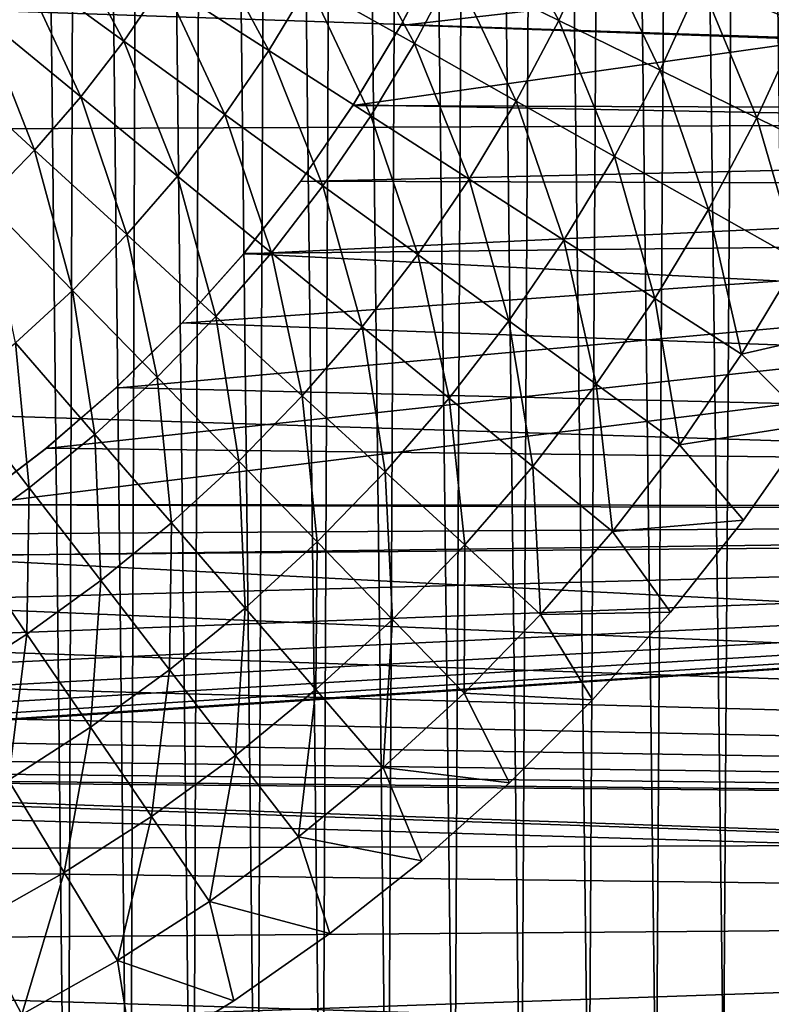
# Model space of a CAD drawing. Header units: millimetres. Extents: x -161 to 161, y -94 to 1149.
# Tile 650 of 1056: x 150.48 to 151.9, y -60.73 to -58.88. Entities that reach past the tile are written whole.
import ezdxf

# ---------------------------------------------------------------- set-up
doc = ezdxf.new("R2010")
doc.units = ezdxf.units.MM
doc.header["$LTSCALE"] = 81.481481
for name, color, linetype in [('381', 7, 'CONTINUOUS'), ('383', 7, 'CONTINUOUS'), ('387', 7, 'CONTINUOUS'), ('393', 7, 'CONTINUOUS'), ('395', 7, 'CONTINUOUS')]:
    doc.layers.add(name, color=color, linetype=linetype)

msp = doc.modelspace()

# ---------------------------------------------------------------- linework, layer by layer
at = {"layer": '381', "color": 7, "linetype": 'CONTINUOUS', "true_color": 0xaaaaaa}
for points in [[(160.3087, -58.6381, -22.2734), (160.3087, -59.2099, -22.238), (151.2835, -58.7309, -22.2686), (160.3087, -58.6381, -22.2734)], [(151.2835, -58.7309, -22.2686), (160.3087, -59.2099, -22.238), (151.2033, -58.8863, -22.2598), (151.2835, -58.7309, -22.2686)], [(151.2033, -58.8863, -22.2598), (160.3087, -59.2099, -22.238), (151.1133, -59.0368, -22.2503), (151.2033, -58.8863, -22.2598)], [(151.1133, -59.0368, -22.2503), (160.3087, -59.2099, -22.238), (151.0146, -59.1804, -22.2402), (151.1133, -59.0368, -22.2503)], [(151.0146, -59.1804, -22.2402), (160.3087, -59.2099, -22.238), (150.9071, -59.3171, -22.2297), (151.0146, -59.1804, -22.2402)], [(160.3087, -59.2099, -22.238), (160.3087, -59.7996, -22.186), (150.9071, -59.3171, -22.2297), (160.3087, -59.2099, -22.238)], [(150.9071, -59.3171, -22.2297), (160.3087, -59.7996, -22.186), (150.7907, -59.4472, -22.219), (150.9071, -59.3171, -22.2297)], [(150.7907, -59.4472, -22.219), (160.3087, -59.7996, -22.186), (150.6666, -59.5695, -22.2082), (150.7907, -59.4472, -22.219)], [(150.6666, -59.5695, -22.2082), (160.3087, -59.7996, -22.186), (150.5352, -59.6833, -22.1975), (150.6666, -59.5695, -22.2082)], [(150.5352, -59.6833, -22.1975), (160.3087, -59.7996, -22.186), (150.3957, -59.7895, -22.187), (150.5352, -59.6833, -22.1975)], [(150.3957, -59.7895, -22.187), (160.3087, -59.7996, -22.186), (150.2497, -59.8867, -22.177), (150.3957, -59.7895, -22.187)], [(160.3087, -59.7996, -22.186), (160.3087, -60.4047, -22.1161), (150.2497, -59.8867, -22.177), (160.3087, -59.7996, -22.186)], [(150.2497, -59.8867, -22.177), (160.3087, -60.4047, -22.1161), (150.0992, -59.9738, -22.1676), (150.2497, -59.8867, -22.177)], [(150.0992, -59.9738, -22.1676), (160.3087, -60.4047, -22.1161), (149.9429, -60.0512, -22.159), (150.0992, -59.9738, -22.1676)], [(149.9429, -60.0512, -22.159), (160.3087, -60.4047, -22.1161), (149.7817, -60.1188, -22.1512), (149.9429, -60.0512, -22.159)], [(149.7817, -60.1188, -22.1512), (160.3087, -60.4047, -22.1161), (149.6172, -60.1758, -22.1445), (149.7817, -60.1188, -22.1512)], [(149.6172, -60.1758, -22.1445), (160.3087, -60.4047, -22.1161), (149.4486, -60.2222, -22.139), (149.6172, -60.1758, -22.1445)], [(149.4486, -60.2222, -22.139), (160.3087, -60.4047, -22.1161), (149.2761, -60.2582, -22.1346), (149.4486, -60.2222, -22.139)], [(149.2761, -60.2582, -22.1346), (160.3087, -60.4047, -22.1161), (149.1025, -60.2832, -22.1315), (149.2761, -60.2582, -22.1346)], [(149.1025, -60.2832, -22.1315), (160.3087, -60.4047, -22.1161), (148.9293, -60.297, -22.1298), (149.1025, -60.2832, -22.1315)], [(160.3087, -60.4047, -22.1161), (142.0859, -60.4655, -22.1081), (148.755, -60.2996, -22.1295), (160.3087, -60.4047, -22.1161)], [(148.9293, -60.297, -22.1298), (160.3087, -60.4047, -22.1161), (148.755, -60.2996, -22.1295), (148.9293, -60.297, -22.1298)], [(160.3087, -61.0268, -22.0267), (142.0859, -60.4655, -22.1081), (160.3087, -60.4047, -22.1161), (160.3087, -61.0268, -22.0267)], [(142.0355, -61.1901, -22.0002), (142.0859, -60.4655, -22.1081), (160.3087, -61.0268, -22.0267), (142.0355, -61.1901, -22.0002)]]:
    msp.add_3dface(points, dxfattribs=at)
at = {"layer": '383', "color": 7, "linetype": 'CONTINUOUS', "true_color": 0xaaaaaa}
for points in [[(156.3175, -58.3044, 20.202), (156.3175, -59.0578, 20.1599), (135.3, -58.3471, 20.9349), (156.3175, -58.3044, 20.202)], [(151.2027, -58.8873, -20.4509), (151.1127, -59.0377, -20.4436), (156.3175, -58.3044, -20.302), (151.2027, -58.8873, -20.4509)], [(156.3175, -58.3044, -20.302), (151.1127, -59.0377, -20.4436), (156.3175, -59.0578, -20.2599), (156.3175, -58.3044, -20.302)], [(151.283, -58.732, -20.4577), (151.2027, -58.8873, -20.4509), (156.3175, -58.3044, -20.302), (151.283, -58.732, -20.4577)], [(135.3, -58.3471, 20.9349), (156.3175, -59.0578, 20.1599), (135.3, -59.1431, 20.8895), (135.3, -58.3471, 20.9349)], [(151.1127, -59.0377, -20.4436), (151.0139, -59.1813, -20.4361), (156.3175, -59.0578, -20.2599), (151.1127, -59.0377, -20.4436)], [(156.3175, -59.0578, 20.1599), (156.3175, -59.8091, 20.0898), (135.3, -59.1431, 20.8895), (156.3175, -59.0578, 20.1599)], [(150.5343, -59.684, -20.4065), (150.3946, -59.7902, -20.4), (156.3175, -59.0578, -20.2599), (150.5343, -59.684, -20.4065)], [(156.3175, -59.0578, -20.2599), (150.3946, -59.7902, -20.4), (156.3175, -59.8091, -20.1897), (156.3175, -59.0578, -20.2599)], [(150.6658, -59.5703, -20.4134), (150.5343, -59.684, -20.4065), (156.3175, -59.0578, -20.2599), (150.6658, -59.5703, -20.4134)], [(150.79, -59.448, -20.4209), (150.6658, -59.5703, -20.4134), (156.3175, -59.0578, -20.2599), (150.79, -59.448, -20.4209)], [(150.9064, -59.3179, -20.4285), (150.79, -59.448, -20.4209), (156.3175, -59.0578, -20.2599), (150.9064, -59.3179, -20.4285)], [(151.0139, -59.1813, -20.4361), (150.9064, -59.3179, -20.4285), (156.3175, -59.0578, -20.2599), (151.0139, -59.1813, -20.4361)], [(135.3, -59.1431, 20.8895), (156.3175, -59.8091, 20.0898), (135.3, -59.9367, 20.8139), (135.3, -59.1431, 20.8895)], [(150.3946, -59.7902, -20.4), (150.2486, -59.8874, -20.3941), (156.3175, -59.8091, -20.1897), (150.3946, -59.7902, -20.4)], [(156.3175, -59.8091, 20.0898), (156.3175, -60.5572, 19.9917), (135.3, -59.9367, 20.8139), (156.3175, -59.8091, 20.0898)], [(149.1017, -60.2833, -20.3852), (148.9287, -60.297, -20.3894), (156.3175, -59.8091, -20.1897), (149.1017, -60.2833, -20.3852)], [(156.3175, -59.8091, -20.1897), (148.9287, -60.297, -20.3894), (156.3175, -60.5572, -20.0917), (156.3175, -59.8091, -20.1897)], [(149.2752, -60.2584, -20.3824), (149.1017, -60.2833, -20.3852), (156.3175, -59.8091, -20.1897), (149.2752, -60.2584, -20.3824)], [(149.4475, -60.2225, -20.3811), (149.2752, -60.2584, -20.3824), (156.3175, -59.8091, -20.1897), (149.4475, -60.2225, -20.3811)], [(149.616, -60.1762, -20.3812), (149.4475, -60.2225, -20.3811), (156.3175, -59.8091, -20.1897), (149.616, -60.1762, -20.3812)], [(149.7805, -60.1192, -20.3826), (149.616, -60.1762, -20.3812), (156.3175, -59.8091, -20.1897), (149.7805, -60.1192, -20.3826)], [(149.9417, -60.0518, -20.3854), (149.7805, -60.1192, -20.3826), (156.3175, -59.8091, -20.1897), (149.9417, -60.0518, -20.3854)], [(150.098, -59.9744, -20.3893), (149.9417, -60.0518, -20.3854), (156.3175, -59.8091, -20.1897), (150.098, -59.9744, -20.3893)], [(150.2486, -59.8874, -20.3941), (150.098, -59.9744, -20.3893), (156.3175, -59.8091, -20.1897), (150.2486, -59.8874, -20.3941)], [(135.3, -59.9367, 20.8139), (156.3175, -60.5572, 19.9917), (135.3, -60.727, 20.7083), (135.3, -59.9367, 20.8139)], [(148.7545, -60.2996, -20.3952), (141.4033, -60.3731, -20.6442), (156.3175, -60.5572, -20.0917), (148.7545, -60.2996, -20.3952)], [(148.9287, -60.297, -20.3894), (148.7545, -60.2996, -20.3952), (156.3175, -60.5572, -20.0917), (148.9287, -60.297, -20.3894)], [(141.4033, -60.3731, -20.6442), (141.3535, -61.0744, -20.5376), (156.3175, -60.5572, -20.0917), (141.4033, -60.3731, -20.6442)], [(156.3175, -60.5572, 19.9917), (156.3175, -61.301, 19.8659), (135.3, -60.727, 20.7083), (156.3175, -60.5572, 19.9917)], [(156.3175, -60.5572, -20.0917), (141.3535, -61.0744, -20.5376), (156.3175, -61.3011, -19.9659), (156.3175, -60.5572, -20.0917)], [(135.3, -60.727, 20.7083), (156.3175, -61.301, 19.8659), (135.3, -61.5126, 20.5728), (135.3, -60.727, 20.7083)]]:
    msp.add_3dface(points, dxfattribs=at)
at = {"layer": '387', "color": 7, "linetype": 'CONTINUOUS', "true_color": 0xaaaaaa}
for points in [[(150.5751, -61.6854, 61.95), (150.4844, -53.3772, 61.95), (150.4599, -61.7326, 61.95), (150.5751, -61.6854, 61.95)], [(150.6016, -53.4261, 61.95), (150.4844, -53.3772, 61.95), (150.5751, -61.6854, 61.95), (150.6016, -53.4261, 61.95)], [(150.6921, -61.6332, 61.95), (150.6016, -53.4261, 61.95), (150.5751, -61.6854, 61.95), (150.6921, -61.6332, 61.95)], [(150.7207, -53.4801, 61.95), (150.6016, -53.4261, 61.95), (150.6921, -61.6332, 61.95), (150.7207, -53.4801, 61.95)], [(150.8109, -61.5754, 61.95), (150.7207, -53.4801, 61.95), (150.6921, -61.6332, 61.95), (150.8109, -61.5754, 61.95)], [(150.8415, -53.54, 61.95), (150.7207, -53.4801, 61.95), (150.8109, -61.5754, 61.95), (150.8415, -53.54, 61.95)], [(150.9319, -61.5128, 61.95), (150.8415, -53.54, 61.95), (150.8109, -61.5754, 61.95), (150.9319, -61.5128, 61.95)], [(150.9645, -53.6049, 61.95), (150.8415, -53.54, 61.95), (150.9319, -61.5128, 61.95), (150.9645, -53.6049, 61.95)], [(151.0546, -61.4449, 61.95), (150.9645, -53.6049, 61.95), (150.9319, -61.5128, 61.95), (151.0546, -61.4449, 61.95)], [(151.0891, -53.6753, 61.95), (150.9645, -53.6049, 61.95), (151.0546, -61.4449, 61.95), (151.0891, -53.6753, 61.95)], [(151.1785, -61.3705, 61.95), (151.0891, -53.6753, 61.95), (151.0546, -61.4449, 61.95), (151.1785, -61.3705, 61.95)], [(151.2149, -53.7524, 61.95), (151.0891, -53.6753, 61.95), (151.1785, -61.3705, 61.95), (151.2149, -53.7524, 61.95)], [(151.3032, -61.2891, 61.95), (151.2149, -53.7524, 61.95), (151.1785, -61.3705, 61.95), (151.3032, -61.2891, 61.95)], [(151.3415, -53.8368, 61.95), (151.2149, -53.7524, 61.95), (151.3032, -61.2891, 61.95), (151.3415, -53.8368, 61.95)], [(151.4297, -61.2016, 61.95), (151.3415, -53.8368, 61.95), (151.3032, -61.2891, 61.95), (151.4297, -61.2016, 61.95)], [(151.4696, -53.9276, 61.95), (151.3415, -53.8368, 61.95), (151.4297, -61.2016, 61.95), (151.4696, -53.9276, 61.95)], [(151.5569, -61.1072, 61.95), (151.4696, -53.9276, 61.95), (151.4297, -61.2016, 61.95), (151.5569, -61.1072, 61.95)], [(151.5985, -54.0254, 61.95), (151.4696, -53.9276, 61.95), (151.5569, -61.1072, 61.95), (151.5985, -54.0254, 61.95)], [(151.6841, -61.0049, 61.95), (151.5985, -54.0254, 61.95), (151.5569, -61.1072, 61.95), (151.6841, -61.0049, 61.95)], [(151.727, -54.1315, 61.95), (151.5985, -54.0254, 61.95), (151.6841, -61.0049, 61.95), (151.727, -54.1315, 61.95)], [(151.8106, -60.8939, 61.95), (151.727, -54.1315, 61.95), (151.6841, -61.0049, 61.95), (151.8106, -60.8939, 61.95)], [(151.8547, -54.2464, 61.95), (151.727, -54.1315, 61.95), (151.8106, -60.8939, 61.95), (151.8547, -54.2464, 61.95)], [(151.9378, -60.7754, 61.95), (151.8547, -54.2464, 61.95), (151.8106, -60.8939, 61.95), (151.9378, -60.7754, 61.95)], [(151.9829, -54.3692, 61.95), (151.8547, -54.2464, 61.95), (151.9378, -60.7754, 61.95), (151.9829, -54.3692, 61.95)]]:
    msp.add_3dface(points, dxfattribs=at)
at = {"layer": '393', "color": 7, "linetype": 'CONTINUOUS', "true_color": 0xaaaaaa}
for points in [[(151.3688, -58.6356, -23.5694), (151.5006, -58.8778, -23.4168), (151.3026, -58.7805, -23.5694), (151.3688, -58.6356, -23.5694)], [(151.572, -58.7215, -23.4168), (151.5006, -58.8778, -23.4168), (151.3688, -58.6356, -23.5694), (151.572, -58.7215, -23.4168)], [(151.8343, -58.6326, -23.2528), (151.9548, -58.8832, -23.0778), (151.7675, -58.8041, -23.2528), (151.8343, -58.6326, -23.2528)], [(152.0258, -58.701, -23.0778), (151.9548, -58.8832, -23.0778), (151.8343, -58.6326, -23.2528), (152.0258, -58.701, -23.0778)], [(150.5525, -58.6763, -23.9549), (150.681, -58.9166, -23.8388), (150.4853, -58.7745, -23.9549), (150.5525, -58.6763, -23.9549)], [(150.7559, -58.807, -23.8388), (150.681, -58.9166, -23.8388), (150.5525, -58.6763, -23.9549), (150.7559, -58.807, -23.8388)], [(151.0977, -58.6797, -23.7102), (151.2283, -58.9213, -23.5694), (151.0295, -58.8091, -23.7102), (151.0977, -58.6797, -23.7102)], [(151.3026, -58.7805, -23.5694), (151.2283, -58.9213, -23.5694), (151.0977, -58.6797, -23.7102), (151.3026, -58.7805, -23.5694)], [(150.8245, -58.6933, -23.8388), (150.954, -58.9343, -23.7102), (150.7559, -58.807, -23.8388), (150.8245, -58.6933, -23.8388)], [(151.0295, -58.8091, -23.7102), (150.954, -58.9343, -23.7102), (150.8245, -58.6933, -23.8388), (151.0295, -58.8091, -23.7102)], [(151.572, -58.7215, -23.4168), (151.6911, -58.9715, -23.2528), (151.5006, -58.8778, -23.4168), (151.572, -58.7215, -23.4168)], [(151.7675, -58.8041, -23.2528), (151.6911, -58.9715, -23.2528), (151.572, -58.7215, -23.4168), (151.7675, -58.8041, -23.2528)], [(150.4853, -58.7745, -23.9549), (150.5999, -59.0218, -23.8388), (150.4127, -58.8687, -23.9549), (150.4853, -58.7745, -23.9549)], [(150.681, -58.9166, -23.8388), (150.5999, -59.0218, -23.8388), (150.4853, -58.7745, -23.9549), (150.681, -58.9166, -23.8388)], [(151.3026, -58.7805, -23.5694), (151.4204, -59.0298, -23.4168), (151.2283, -58.9213, -23.5694), (151.3026, -58.7805, -23.5694)], [(151.5006, -58.8778, -23.4168), (151.4204, -59.0298, -23.4168), (151.3026, -58.7805, -23.5694), (151.5006, -58.8778, -23.4168)], [(150.7559, -58.807, -23.8388), (150.8715, -59.055, -23.7102), (150.681, -58.9166, -23.8388), (150.7559, -58.807, -23.8388)], [(150.954, -58.9343, -23.7102), (150.8715, -59.055, -23.7102), (150.7559, -58.807, -23.8388), (150.954, -58.9343, -23.7102)], [(151.0295, -58.8091, -23.7102), (151.1461, -59.0577, -23.5694), (150.954, -58.9343, -23.7102), (151.0295, -58.8091, -23.7102)], [(151.2283, -58.9213, -23.5694), (151.1461, -59.0577, -23.5694), (151.0295, -58.8091, -23.7102), (151.2283, -58.9213, -23.5694)], [(151.7675, -58.8041, -23.2528), (151.8736, -59.0612, -23.0778), (151.6911, -58.9715, -23.2528), (151.7675, -58.8041, -23.2528)], [(151.9548, -58.8832, -23.0778), (151.8736, -59.0612, -23.0778), (151.7675, -58.8041, -23.2528), (151.9548, -58.8832, -23.0778)], [(150.4127, -58.8687, -23.9549), (150.5129, -59.1221, -23.8388), (150.3348, -58.9586, -23.9549), (150.4127, -58.8687, -23.9549)], [(150.5999, -59.0218, -23.8388), (150.5129, -59.1221, -23.8388), (150.4127, -58.8687, -23.9549), (150.5999, -59.0218, -23.8388)], [(151.5006, -58.8778, -23.4168), (151.6052, -59.1342, -23.2528), (151.4204, -59.0298, -23.4168), (151.5006, -58.8778, -23.4168)], [(151.6911, -58.9715, -23.2528), (151.6052, -59.1342, -23.2528), (151.5006, -58.8778, -23.4168), (151.6911, -58.9715, -23.2528)], [(151.9548, -58.8832, -23.0778), (152.0475, -59.1467, -22.8924), (151.8736, -59.0612, -23.0778), (151.9548, -58.8832, -23.0778)], [(150.681, -58.9166, -23.8388), (150.7822, -59.1708, -23.7102), (150.5999, -59.0218, -23.8388), (150.681, -58.9166, -23.8388)], [(150.8715, -59.055, -23.7102), (150.7822, -59.1708, -23.7102), (150.681, -58.9166, -23.8388), (150.8715, -59.055, -23.7102)], [(151.2283, -58.9213, -23.5694), (151.3317, -59.177, -23.4168), (151.1461, -59.0577, -23.5694), (151.2283, -58.9213, -23.5694)], [(151.4204, -59.0298, -23.4168), (151.3317, -59.177, -23.4168), (151.2283, -58.9213, -23.5694), (151.4204, -59.0298, -23.4168)], [(150.954, -58.9343, -23.7102), (151.0562, -59.1892, -23.5694), (150.8715, -59.055, -23.7102), (150.954, -58.9343, -23.7102)], [(151.1461, -59.0577, -23.5694), (151.0562, -59.1892, -23.5694), (150.954, -58.9343, -23.7102), (151.1461, -59.0577, -23.5694)], [(150.5129, -59.1221, -23.8388), (150.4204, -59.2174, -23.8388), (150.3348, -58.9586, -23.9549), (150.5129, -59.1221, -23.8388)], [(151.6911, -58.9715, -23.2528), (151.7823, -59.2342, -23.0778), (151.6052, -59.1342, -23.2528), (151.6911, -58.9715, -23.2528)], [(151.8736, -59.0612, -23.0778), (151.7823, -59.2342, -23.0778), (151.6911, -58.9715, -23.2528), (151.8736, -59.0612, -23.0778)], [(150.5999, -59.0218, -23.8388), (150.6864, -59.2813, -23.7102), (150.5129, -59.1221, -23.8388), (150.5999, -59.0218, -23.8388)], [(150.7822, -59.1708, -23.7102), (150.6864, -59.2813, -23.7102), (150.5999, -59.0218, -23.8388), (150.7822, -59.1708, -23.7102)], [(151.4204, -59.0298, -23.4168), (151.5102, -59.2918, -23.2528), (151.3317, -59.177, -23.4168), (151.4204, -59.0298, -23.4168)], [(151.6052, -59.1342, -23.2528), (151.5102, -59.2918, -23.2528), (151.4204, -59.0298, -23.4168), (151.6052, -59.1342, -23.2528)], [(150.8715, -59.055, -23.7102), (150.9589, -59.3153, -23.5694), (150.7822, -59.1708, -23.7102), (150.8715, -59.055, -23.7102)], [(151.0562, -59.1892, -23.5694), (150.9589, -59.3153, -23.5694), (150.8715, -59.055, -23.7102), (151.0562, -59.1892, -23.5694)], [(151.1461, -59.0577, -23.5694), (151.2346, -59.3189, -23.4168), (151.0562, -59.1892, -23.5694), (151.1461, -59.0577, -23.5694)], [(151.3317, -59.177, -23.4168), (151.2346, -59.3189, -23.4168), (151.1461, -59.0577, -23.5694), (151.3317, -59.177, -23.4168)], [(151.8736, -59.0612, -23.0778), (151.9511, -59.3295, -22.8924), (151.7823, -59.2342, -23.0778), (151.8736, -59.0612, -23.0778)], [(152.0475, -59.1467, -22.8924), (151.9511, -59.3295, -22.8924), (151.8736, -59.0612, -23.0778), (152.0475, -59.1467, -22.8924)], [(150.5129, -59.1221, -23.8388), (150.5845, -59.3862, -23.7102), (150.4204, -59.2174, -23.8388), (150.5129, -59.1221, -23.8388)], [(150.6864, -59.2813, -23.7102), (150.5845, -59.3862, -23.7102), (150.5129, -59.1221, -23.8388), (150.6864, -59.2813, -23.7102)], [(151.6052, -59.1342, -23.2528), (151.6813, -59.4017, -23.0778), (151.5102, -59.2918, -23.2528), (151.6052, -59.1342, -23.2528)], [(151.7823, -59.2342, -23.0778), (151.6813, -59.4017, -23.0778), (151.6052, -59.1342, -23.2528), (151.7823, -59.2342, -23.0778)], [(150.7822, -59.1708, -23.7102), (150.8546, -59.4357, -23.5694), (150.6864, -59.2813, -23.7102), (150.7822, -59.1708, -23.7102)], [(150.9589, -59.3153, -23.5694), (150.8546, -59.4357, -23.5694), (150.7822, -59.1708, -23.7102), (150.9589, -59.3153, -23.5694)], [(151.0562, -59.1892, -23.5694), (151.1297, -59.455, -23.4168), (150.9589, -59.3153, -23.5694), (151.0562, -59.1892, -23.5694)], [(151.2346, -59.3189, -23.4168), (151.1297, -59.455, -23.4168), (151.0562, -59.1892, -23.5694), (151.2346, -59.3189, -23.4168)], [(151.3317, -59.177, -23.4168), (151.4064, -59.4436, -23.2528), (151.2346, -59.3189, -23.4168), (151.3317, -59.177, -23.4168)], [(151.5102, -59.2918, -23.2528), (151.4064, -59.4436, -23.2528), (151.3317, -59.177, -23.4168), (151.5102, -59.2918, -23.2528)], [(150.5845, -59.3862, -23.7102), (150.4767, -59.4851, -23.7102), (150.4204, -59.2174, -23.8388), (150.5845, -59.3862, -23.7102)], [(151.7823, -59.2342, -23.0778), (151.8444, -59.5065, -22.8924), (151.6813, -59.4017, -23.0778), (151.7823, -59.2342, -23.0778)], [(151.9511, -59.3295, -22.8924), (151.8444, -59.5065, -22.8924), (151.7823, -59.2342, -23.0778), (151.9511, -59.3295, -22.8924)], [(150.6864, -59.2813, -23.7102), (150.7436, -59.5499, -23.5694), (150.5845, -59.3862, -23.7102), (150.6864, -59.2813, -23.7102)], [(150.8546, -59.4357, -23.5694), (150.7436, -59.5499, -23.5694), (150.6864, -59.2813, -23.7102), (150.8546, -59.4357, -23.5694)], [(151.5102, -59.2918, -23.2528), (151.5709, -59.5632, -23.0778), (151.4064, -59.4436, -23.2528), (151.5102, -59.2918, -23.2528)], [(151.6813, -59.4017, -23.0778), (151.5709, -59.5632, -23.0778), (151.5102, -59.2918, -23.2528), (151.6813, -59.4017, -23.0778)], [(150.9589, -59.3153, -23.5694), (151.0171, -59.5849, -23.4168), (150.8546, -59.4357, -23.5694), (150.9589, -59.3153, -23.5694)], [(151.1297, -59.455, -23.4168), (151.0171, -59.5849, -23.4168), (150.9589, -59.3153, -23.5694), (151.1297, -59.455, -23.4168)], [(151.2346, -59.3189, -23.4168), (151.294, -59.5893, -23.2528), (151.1297, -59.455, -23.4168), (151.2346, -59.3189, -23.4168)], [(151.4064, -59.4436, -23.2528), (151.294, -59.5893, -23.2528), (151.2346, -59.3189, -23.4168), (151.4064, -59.4436, -23.2528)], [(151.8444, -59.5065, -22.8924), (151.9511, -59.3295, -22.8924), (152.0909, -59.45, -22.7), (151.8444, -59.5065, -22.8924)], [(150.5845, -59.3862, -23.7102), (150.6263, -59.6576, -23.5694), (150.4767, -59.4851, -23.7102), (150.5845, -59.3862, -23.7102)], [(150.7436, -59.5499, -23.5694), (150.6263, -59.6576, -23.5694), (150.5845, -59.3862, -23.7102), (150.7436, -59.5499, -23.5694)], [(151.6813, -59.4017, -23.0778), (151.7277, -59.6771, -22.8924), (151.5709, -59.5632, -23.0778), (151.6813, -59.4017, -23.0778)], [(151.8444, -59.5065, -22.8924), (151.7277, -59.6771, -22.8924), (151.6813, -59.4017, -23.0778), (151.8444, -59.5065, -22.8924)], [(150.8546, -59.4357, -23.5694), (150.8974, -59.7081, -23.4168), (150.7436, -59.5499, -23.5694), (150.8546, -59.4357, -23.5694)], [(151.0171, -59.5849, -23.4168), (150.8974, -59.7081, -23.4168), (150.8546, -59.4357, -23.5694), (151.0171, -59.5849, -23.4168)], [(151.4064, -59.4436, -23.2528), (151.4514, -59.7181, -23.0778), (151.294, -59.5893, -23.2528), (151.4064, -59.4436, -23.2528)], [(151.5709, -59.5632, -23.0778), (151.4514, -59.7181, -23.0778), (151.4064, -59.4436, -23.2528), (151.5709, -59.5632, -23.0778)], [(151.9749, -59.6381, -22.7), (151.8444, -59.5065, -22.8924), (152.0909, -59.45, -22.7), (151.9749, -59.6381, -22.7)], [(151.1297, -59.455, -23.4168), (151.1735, -59.7284, -23.2528), (151.0171, -59.5849, -23.4168), (151.1297, -59.455, -23.4168)], [(151.294, -59.5893, -23.2528), (151.1735, -59.7284, -23.2528), (151.1297, -59.455, -23.4168), (151.294, -59.5893, -23.2528)], [(150.4767, -59.4851, -23.7102), (150.503, -59.7584, -23.5694), (150.3635, -59.5776, -23.7102), (150.4767, -59.4851, -23.7102)], [(150.6263, -59.6576, -23.5694), (150.503, -59.7584, -23.5694), (150.4767, -59.4851, -23.7102), (150.6263, -59.6576, -23.5694)], [(151.7277, -59.6771, -22.8924), (151.8444, -59.5065, -22.8924), (151.9749, -59.6381, -22.7), (151.7277, -59.6771, -22.8924)], [(150.7436, -59.5499, -23.5694), (150.7707, -59.8243, -23.4168), (150.6263, -59.6576, -23.5694), (150.7436, -59.5499, -23.5694)], [(150.8974, -59.7081, -23.4168), (150.7707, -59.8243, -23.4168), (150.7436, -59.5499, -23.5694), (150.8974, -59.7081, -23.4168)], [(150.503, -59.7584, -23.5694), (150.3741, -59.8521, -23.5694), (150.3635, -59.5776, -23.7102), (150.503, -59.7584, -23.5694)], [(151.5709, -59.5632, -23.0778), (151.6015, -59.8408, -22.8924), (151.4514, -59.7181, -23.0778), (151.5709, -59.5632, -23.0778)], [(151.7277, -59.6771, -22.8924), (151.6015, -59.8408, -22.8924), (151.5709, -59.5632, -23.0778), (151.7277, -59.6771, -22.8924)], [(151.0171, -59.5849, -23.4168), (151.0453, -59.8603, -23.2528), (150.8974, -59.7081, -23.4168), (151.0171, -59.5849, -23.4168)], [(151.1735, -59.7284, -23.2528), (151.0453, -59.8603, -23.2528), (151.0171, -59.5849, -23.4168), (151.1735, -59.7284, -23.2528)], [(151.294, -59.5893, -23.2528), (151.3233, -59.8659, -23.0778), (151.1735, -59.7284, -23.2528), (151.294, -59.5893, -23.2528)], [(151.4514, -59.7181, -23.0778), (151.3233, -59.8659, -23.0778), (151.294, -59.5893, -23.2528), (151.4514, -59.7181, -23.0778)], [(151.8481, -59.8192, -22.7), (151.7277, -59.6771, -22.8924), (151.9749, -59.6381, -22.7), (151.8481, -59.8192, -22.7)], [(150.6263, -59.6576, -23.5694), (150.6377, -59.9331, -23.4168), (150.503, -59.7584, -23.5694), (150.6263, -59.6576, -23.5694)], [(150.7707, -59.8243, -23.4168), (150.6377, -59.9331, -23.4168), (150.6263, -59.6576, -23.5694), (150.7707, -59.8243, -23.4168)], [(151.6015, -59.8408, -22.8924), (151.7277, -59.6771, -22.8924), (151.8481, -59.8192, -22.7), (151.6015, -59.8408, -22.8924)], [(150.8974, -59.7081, -23.4168), (150.9097, -59.9848, -23.2528), (150.7707, -59.8243, -23.4168), (150.8974, -59.7081, -23.4168)], [(151.0453, -59.8603, -23.2528), (150.9097, -59.9848, -23.2528), (150.8974, -59.7081, -23.4168), (151.0453, -59.8603, -23.2528)], [(151.1735, -59.7284, -23.2528), (151.187, -60.0062, -23.0778), (151.0453, -59.8603, -23.2528), (151.1735, -59.7284, -23.2528)], [(151.3233, -59.8659, -23.0778), (151.187, -60.0062, -23.0778), (151.1735, -59.7284, -23.2528), (151.3233, -59.8659, -23.0778)], [(151.4514, -59.7181, -23.0778), (151.4662, -59.997, -22.8924), (151.3233, -59.8659, -23.0778), (151.4514, -59.7181, -23.0778)], [(151.6015, -59.8408, -22.8924), (151.4662, -59.997, -22.8924), (151.4514, -59.7181, -23.0778), (151.6015, -59.8408, -22.8924)], [(150.503, -59.7584, -23.5694), (150.4986, -60.0342, -23.4168), (150.3741, -59.8521, -23.5694), (150.503, -59.7584, -23.5694)], [(150.6377, -59.9331, -23.4168), (150.4986, -60.0342, -23.4168), (150.503, -59.7584, -23.5694), (150.6377, -59.9331, -23.4168)], [(151.711, -59.9926, -22.7), (151.6015, -59.8408, -22.8924), (151.8481, -59.8192, -22.7), (151.711, -59.9926, -22.7)], [(150.7707, -59.8243, -23.4168), (150.7673, -60.1012, -23.2528), (150.6377, -59.9331, -23.4168), (150.7707, -59.8243, -23.4168)], [(150.9097, -59.9848, -23.2528), (150.7673, -60.1012, -23.2528), (150.7707, -59.8243, -23.4168), (150.9097, -59.9848, -23.2528)], [(151.4662, -59.997, -22.8924), (151.6015, -59.8408, -22.8924), (151.711, -59.9926, -22.7), (151.4662, -59.997, -22.8924)], [(150.4986, -60.0342, -23.4168), (150.354, -60.1271, -23.4168), (150.3741, -59.8521, -23.5694), (150.4986, -60.0342, -23.4168)], [(151.0453, -59.8603, -23.2528), (151.0429, -60.1384, -23.0778), (150.9097, -59.9848, -23.2528), (151.0453, -59.8603, -23.2528)], [(151.187, -60.0062, -23.0778), (151.0429, -60.1384, -23.0778), (151.0453, -59.8603, -23.2528), (151.187, -60.0062, -23.0778)], [(151.3233, -59.8659, -23.0778), (151.3221, -60.1452, -22.8924), (151.187, -60.0062, -23.0778), (151.3233, -59.8659, -23.0778)], [(151.4662, -59.997, -22.8924), (151.3221, -60.1452, -22.8924), (151.3233, -59.8659, -23.0778), (151.4662, -59.997, -22.8924)], [(150.6377, -59.9331, -23.4168), (150.6184, -60.2094, -23.2528), (150.4986, -60.0342, -23.4168), (150.6377, -59.9331, -23.4168)], [(150.7673, -60.1012, -23.2528), (150.6184, -60.2094, -23.2528), (150.6377, -59.9331, -23.4168), (150.7673, -60.1012, -23.2528)], [(150.9097, -59.9848, -23.2528), (150.8915, -60.2623, -23.0778), (150.7673, -60.1012, -23.2528), (150.9097, -59.9848, -23.2528)], [(151.0429, -60.1384, -23.0778), (150.8915, -60.2623, -23.0778), (150.9097, -59.9848, -23.2528), (151.0429, -60.1384, -23.0778)], [(151.187, -60.0062, -23.0778), (151.1698, -60.2849, -22.8924), (151.0429, -60.1384, -23.0778), (151.187, -60.0062, -23.0778)], [(151.3221, -60.1452, -22.8924), (151.1698, -60.2849, -22.8924), (151.187, -60.0062, -23.0778), (151.3221, -60.1452, -22.8924)], [(151.3221, -60.1452, -22.8924), (151.4662, -59.997, -22.8924), (151.564, -60.1577, -22.7), (151.3221, -60.1452, -22.8924)], [(151.564, -60.1577, -22.7), (151.4662, -59.997, -22.8924), (151.711, -59.9926, -22.7), (151.564, -60.1577, -22.7)], [(150.4986, -60.0342, -23.4168), (150.4637, -60.3089, -23.2528), (150.354, -60.1271, -23.4168), (150.4986, -60.0342, -23.4168)], [(150.6184, -60.2094, -23.2528), (150.4637, -60.3089, -23.2528), (150.4986, -60.0342, -23.4168), (150.6184, -60.2094, -23.2528)], [(150.7673, -60.1012, -23.2528), (150.7332, -60.3772, -23.0778), (150.6184, -60.2094, -23.2528), (150.7673, -60.1012, -23.2528)], [(150.8915, -60.2623, -23.0778), (150.7332, -60.3772, -23.0778), (150.7673, -60.1012, -23.2528), (150.8915, -60.2623, -23.0778)], [(151.0429, -60.1384, -23.0778), (151.0098, -60.4158, -22.8924), (150.8915, -60.2623, -23.0778), (151.0429, -60.1384, -23.0778)], [(151.1698, -60.2849, -22.8924), (151.0098, -60.4158, -22.8924), (151.0429, -60.1384, -23.0778), (151.1698, -60.2849, -22.8924)], [(151.1698, -60.2849, -22.8924), (151.3221, -60.1452, -22.8924), (151.4077, -60.314, -22.7), (151.1698, -60.2849, -22.8924)], [(151.4077, -60.314, -22.7), (151.3221, -60.1452, -22.8924), (151.564, -60.1577, -22.7), (151.4077, -60.314, -22.7)], [(150.6184, -60.2094, -23.2528), (150.5687, -60.483, -23.0778), (150.4637, -60.3089, -23.2528), (150.6184, -60.2094, -23.2528)], [(150.7332, -60.3772, -23.0778), (150.5687, -60.483, -23.0778), (150.6184, -60.2094, -23.2528), (150.7332, -60.3772, -23.0778)], [(150.8915, -60.2623, -23.0778), (150.8426, -60.5373, -22.8924), (150.7332, -60.3772, -23.0778), (150.8915, -60.2623, -23.0778)], [(151.0098, -60.4158, -22.8924), (150.8426, -60.5373, -22.8924), (150.8915, -60.2623, -23.0778), (151.0098, -60.4158, -22.8924)], [(151.0098, -60.4158, -22.8924), (151.1698, -60.2849, -22.8924), (151.2426, -60.461, -22.7), (151.0098, -60.4158, -22.8924)], [(151.2426, -60.461, -22.7), (151.1698, -60.2849, -22.8924), (151.4077, -60.314, -22.7), (151.2426, -60.461, -22.7)], [(150.5687, -60.483, -23.0778), (150.3983, -60.5792, -23.0778), (150.4637, -60.3089, -23.2528), (150.5687, -60.483, -23.0778)], [(150.7332, -60.3772, -23.0778), (150.6688, -60.649, -22.8924), (150.5687, -60.483, -23.0778), (150.7332, -60.3772, -23.0778)], [(150.8426, -60.5373, -22.8924), (150.6688, -60.649, -22.8924), (150.7332, -60.3772, -23.0778), (150.8426, -60.5373, -22.8924)], [(150.8426, -60.5373, -22.8924), (151.0098, -60.4158, -22.8924), (151.0692, -60.5981, -22.7), (150.8426, -60.5373, -22.8924)], [(151.0692, -60.5981, -22.7), (151.0098, -60.4158, -22.8924), (151.2426, -60.461, -22.7), (151.0692, -60.5981, -22.7)], [(150.5687, -60.483, -23.0778), (150.4888, -60.7506, -22.8924), (150.3983, -60.5792, -23.0778), (150.5687, -60.483, -23.0778)], [(150.6688, -60.649, -22.8924), (150.4888, -60.7506, -22.8924), (150.5687, -60.483, -23.0778), (150.6688, -60.649, -22.8924)], [(150.6688, -60.649, -22.8924), (150.8426, -60.5373, -22.8924), (150.8881, -60.7249, -22.7), (150.6688, -60.649, -22.8924)], [(150.8881, -60.7249, -22.7), (150.8426, -60.5373, -22.8924), (151.0692, -60.5981, -22.7), (150.8881, -60.7249, -22.7)], [(150.4888, -60.7506, -22.8924), (150.3033, -60.8418, -22.8924), (150.3983, -60.5792, -23.0778), (150.4888, -60.7506, -22.8924)], [(150.4888, -60.7506, -22.8924), (150.6688, -60.649, -22.8924), (150.7, -60.8409, -22.7), (150.4888, -60.7506, -22.8924)], [(150.7, -60.8409, -22.7), (150.6688, -60.649, -22.8924), (150.8881, -60.7249, -22.7), (150.7, -60.8409, -22.7)]]:
    msp.add_3dface(points, dxfattribs=at)
at = {"layer": '395', "color": 7, "linetype": 'CONTINUOUS', "true_color": 0xaaaaaa}
for points in [[(151.8481, -59.8192, -22.7), (151.9749, -59.6381, -22.7), (151.8481, -59.8192, -22.4), (151.8481, -59.8192, -22.7)], [(151.8481, -59.8192, -22.4), (151.9749, -59.6381, -22.7), (151.9749, -59.6381, -22.4), (151.8481, -59.8192, -22.4)], [(151.711, -59.9926, -22.7), (151.8481, -59.8192, -22.7), (151.711, -59.9926, -22.4), (151.711, -59.9926, -22.7)], [(151.711, -59.9926, -22.4), (151.8481, -59.8192, -22.7), (151.8481, -59.8192, -22.4), (151.711, -59.9926, -22.4)], [(151.564, -60.1577, -22.7), (151.711, -59.9926, -22.7), (151.564, -60.1577, -22.4), (151.564, -60.1577, -22.7)], [(151.564, -60.1577, -22.4), (151.711, -59.9926, -22.7), (151.711, -59.9926, -22.4), (151.564, -60.1577, -22.4)], [(151.4077, -60.314, -22.7), (151.564, -60.1577, -22.7), (151.4077, -60.314, -22.4), (151.4077, -60.314, -22.7)], [(151.4077, -60.314, -22.4), (151.564, -60.1577, -22.7), (151.564, -60.1577, -22.4), (151.4077, -60.314, -22.4)], [(151.2426, -60.461, -22.7), (151.4077, -60.314, -22.7), (151.2426, -60.461, -22.4), (151.2426, -60.461, -22.7)], [(151.2426, -60.461, -22.4), (151.4077, -60.314, -22.7), (151.4077, -60.314, -22.4), (151.2426, -60.461, -22.4)], [(151.0692, -60.5981, -22.7), (151.2426, -60.461, -22.7), (151.0692, -60.5981, -22.4), (151.0692, -60.5981, -22.7)], [(151.0692, -60.5981, -22.4), (151.2426, -60.461, -22.7), (151.2426, -60.461, -22.4), (151.0692, -60.5981, -22.4)], [(150.8881, -60.7249, -22.7), (151.0692, -60.5981, -22.7), (150.8881, -60.7249, -22.4), (150.8881, -60.7249, -22.7)], [(150.8881, -60.7249, -22.4), (151.0692, -60.5981, -22.7), (151.0692, -60.5981, -22.4), (150.8881, -60.7249, -22.4)], [(150.7, -60.8409, -22.7), (150.8881, -60.7249, -22.7), (150.7, -60.8409, -22.4), (150.7, -60.8409, -22.7)], [(150.7, -60.8409, -22.4), (150.8881, -60.7249, -22.7), (150.8881, -60.7249, -22.4), (150.7, -60.8409, -22.4)]]:
    msp.add_3dface(points, dxfattribs=at)

doc.saveas('drawing.dxf')
